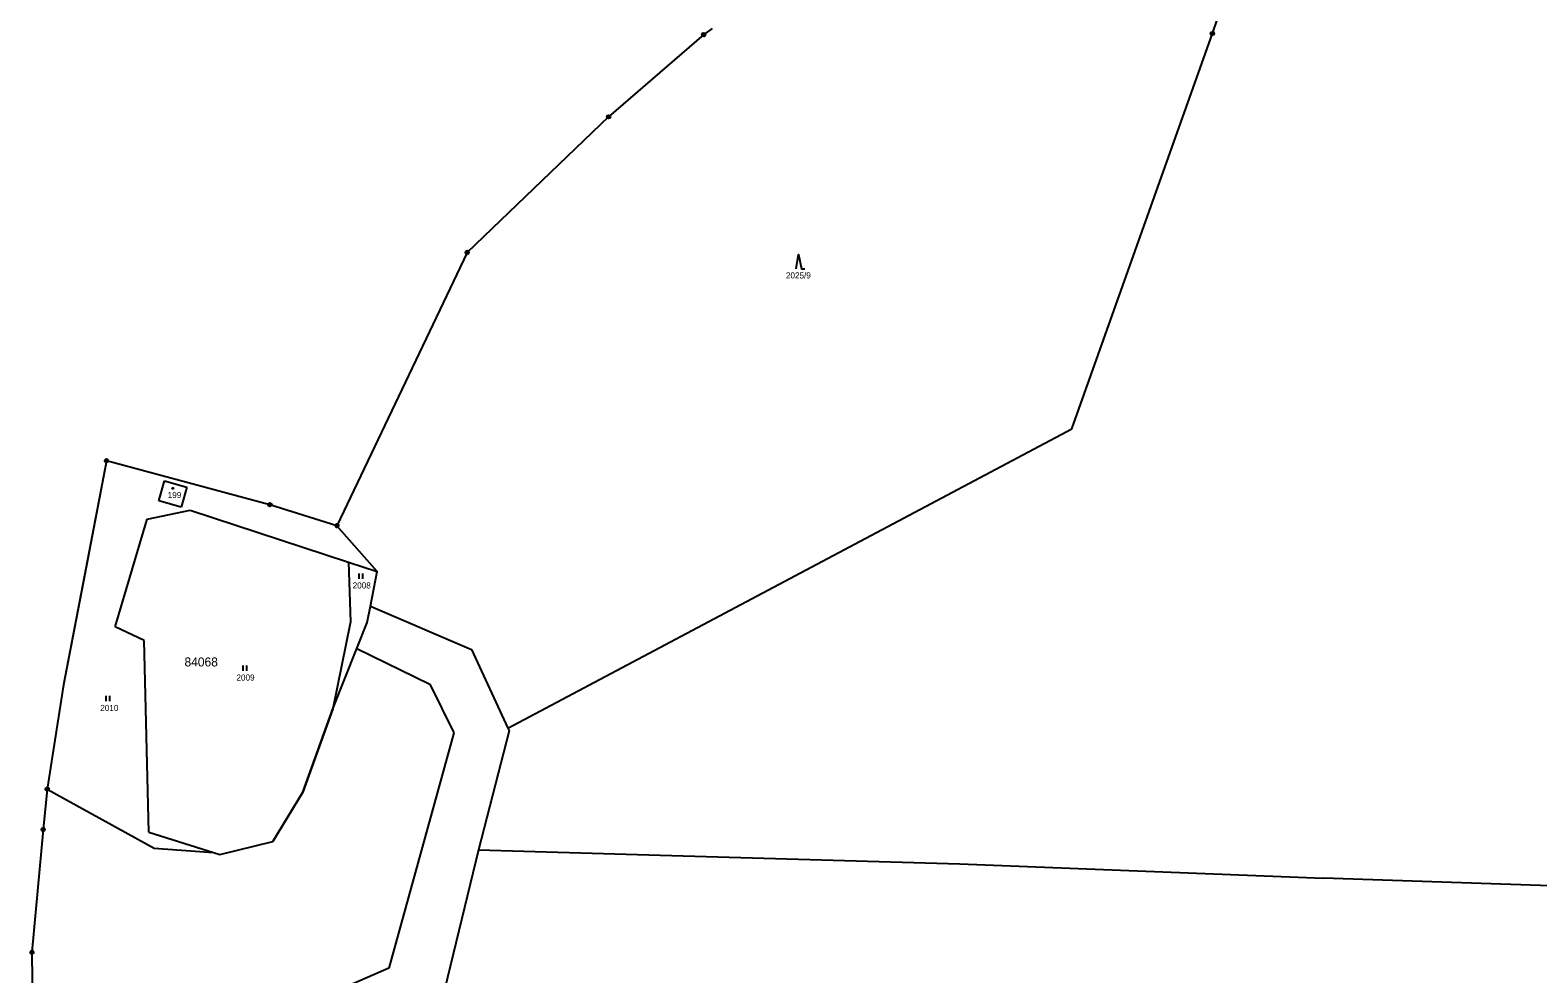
# Model space of a CAD drawing. Extents: x -439246 to -433691, y -1130252 to -1121148.
# Drawn here: x -435529.9 to -435109.4, y -1122311.7 to -1122048.7 of the extents above; entities that cross this region are included whole.
import ezdxf

# ---------------------------------------------------------------- set-up
doc = ezdxf.new("R2010")
doc.units = 0
for name, color, linetype in [('Vrstva 1', 7, 'Continuous'), ('Vrstva 18', 7, 'Continuous'), ('Vrstva 19', 7, 'Continuous'), ('Vrstva 24', 7, 'Continuous'), ('Vrstva 25', 7, 'Continuous'), ('Vrstva 3', 7, 'Continuous'), ('Vrstva 37', 7, 'Continuous'), ('Vrstva 52', 7, 'Continuous'), ('Vrstva 53', 7, 'Continuous')]:
    doc.layers.add(name, color=color, linetype=linetype)

msp = doc.modelspace()

# ---------------------------------------------------------------- linework, layer by layer
at = {"layer": 'Vrstva 1'}
for points in [[(-435200.15, -1122049.6), (-435196.19, -1122038.04)], [(-435339.74, -1122048.25), (-435342.06, -1122049.9)], [(-435342.06, -1122049.9), (-435368.6, -1122072.83)], [(-435239.34, -1122159.83), (-435200.15, -1122049.6)], [(-435368.6, -1122072.83), (-435408.03, -1122110.63)], [(-435408.03, -1122110.63), (-435444.35, -1122186.81)], [(-435396.66, -1122243.25), (-435239.34, -1122159.83)], [(-435508.65, -1122168.69), (-435520.61, -1122231.21)], [(-435463.06, -1122180.96), (-435508.65, -1122168.69)], [(-435494.04, -1122179.89), (-435492.48, -1122174.33)], [(-435492.48, -1122174.33), (-435486.26, -1122176.06)], [(-435486.26, -1122176.06), (-435487.81, -1122181.63)], [(-435497.31, -1122185.02), (-435485.27, -1122182.5)], [(-435487.81, -1122181.63), (-435494.04, -1122179.89)], [(-435485.27, -1122182.5), (-435441.18, -1122196.96)], [(-435444.35, -1122186.81), (-435463.06, -1122180.96)], [(-435506.22, -1122215.04), (-435497.31, -1122185.02)], [(-435433.17, -1122199.59), (-435444.35, -1122186.81)], [(-435441.18, -1122196.96), (-435433.17, -1122199.59)], [(-435441.18, -1122196.96), (-435440.58, -1122213.64)], [(-435434.96, -1122209.21), (-435433.17, -1122199.59)], [(-435435.9, -1122213.76), (-435434.96, -1122209.21)], [(-435434.96, -1122209.21), (-435406.8, -1122221.35)], [(-435498.16, -1122218.84), (-435506.22, -1122215.04)], [(-435440.58, -1122213.64), (-435445.55, -1122237.86)], [(-435438.83, -1122221.08), (-435435.9, -1122213.76)], [(-435496.79, -1122272.22), (-435498.16, -1122218.84)], [(-435445.55, -1122237.86), (-435438.83, -1122221.08)], [(-435438.83, -1122221.08), (-435418.45, -1122230.98)], [(-435406.8, -1122221.35), (-435396.66, -1122243.25)], [(-435520.61, -1122231.21), (-435525.18, -1122260.23)], [(-435418.45, -1122230.98), (-435411.79, -1122244.58)], [(-435445.55, -1122237.86), (-435453.87, -1122261.14)], [(-435411.79, -1122244.58), (-435429.89, -1122310.16)], [(-435396.33, -1122243.96), (-435404.92, -1122277.14)], [(-435396.66, -1122243.25), (-435396.33, -1122243.96)], [(-435525.18, -1122260.23), (-435526.31, -1122271.52)], [(-435525.18, -1122260.23), (-435495.36, -1122276.73)], [(-435453.87, -1122261.14), (-435462.21, -1122274.9)], [(-435526.31, -1122271.52), (-435529.44, -1122305.74)], [(-435496.79, -1122272.22), (-435478.77, -1122277.9)], [(-435477.03, -1122278.44), (-435462.21, -1122274.9)], [(-435495.36, -1122276.73), (-435478.77, -1122277.9)], [(-435478.77, -1122277.9), (-435477.03, -1122278.44)], [(-435404.92, -1122277.14), (-435415.07, -1122319.23)], [(-435404.92, -1122277.14), (-435354.25, -1122278.63)], [(-435354.25, -1122278.63), (-435270.6, -1122281.07)], [(-435270.6, -1122281.07), (-435169.19, -1122285.05)], [(-435078.41, -1122288.15), (-435169.19, -1122285.05)], [(-435529.44, -1122305.74), (-435528.84, -1122361.07)], [(-435429.89, -1122310.16), (-435466.07, -1122326)]]:
    msp.add_lwpolyline(points, dxfattribs=at)
at = {"layer": 'Vrstva 24'}
for centre, radius in [((-435200.15, -1122049.6), 0.5), ((-435342.06, -1122049.9), 0.5), ((-435342.06, -1122049.9), 0.1), ((-435200.15, -1122049.6), 0.1), ((-435368.6, -1122072.83), 0.5), ((-435368.6, -1122072.83), 0.1), ((-435408.03, -1122110.63), 0.5), ((-435408.03, -1122110.63), 0.1), ((-435508.65, -1122168.69), 0.5), ((-435508.65, -1122168.69), 0.1), ((-435463.06, -1122180.96), 0.5), ((-435463.06, -1122180.96), 0.1), ((-435444.35, -1122186.81), 0.5), ((-435444.35, -1122186.81), 0.1), ((-435525.18, -1122260.23), 0.5), ((-435525.18, -1122260.23), 0.1), ((-435526.31, -1122271.52), 0.5), ((-435526.31, -1122271.52), 0.1), ((-435529.44, -1122305.74), 0.5), ((-435529.44, -1122305.74), 0.1)]:
    msp.add_circle(centre, radius, dxfattribs=at)
at = {"layer": 'Vrstva 25'}
for p, q in [((-435438.13, -1122201.62), (-435438.13, -1122200.12)), ((-435437.13, -1122201.62), (-435437.13, -1122200.12)), ((-435470.54, -1122227.3), (-435470.54, -1122225.8)), ((-435469.54, -1122227.3), (-435469.54, -1122225.8)), ((-435508.76, -1122235.77), (-435508.76, -1122234.27)), ((-435507.76, -1122235.77), (-435507.76, -1122234.27))]:
    msp.add_line(p, q, dxfattribs=at)
msp.add_lwpolyline([(-435316.31, -1122115.19), (-435315.61, -1122111.19), (-435314.81, -1122115.19), (-435313.81, -1122115.19)], dxfattribs=at)
msp.add_circle((-435490.15, -1122176.4), 0.175, dxfattribs=at)
at = {"layer": 'Vrstva 3'}
for points in [[(-435494.04, -1122179.89), (-435492.48, -1122174.33)], [(-435492.48, -1122174.33), (-435486.26, -1122176.06)], [(-435486.26, -1122176.06), (-435487.81, -1122181.63)], [(-435487.81, -1122181.63), (-435494.04, -1122179.89)]]:
    msp.add_lwpolyline(points, dxfattribs=at)
at = {"layer": 'Vrstva 37'}
msp.add_circle((-435490.15, -1122176.4), 0.175, dxfattribs=at)
at = {"layer": 'Vrstva 52'}
for points in [[(-435462.21, -1122274.9), (-435453.87, -1122261.14), (-435445.55, -1122237.86), (-435438.83, -1122221.08), (-435435.9, -1122213.76), (-435434.96, -1122209.21), (-435433.17, -1122199.59), (-435444.35, -1122186.81), (-435463.06, -1122180.96), (-435488.28, -1122174.17), (-435508.65, -1122168.69), (-435515.07, -1122202.26), (-435520.61, -1122231.21), (-435525.18, -1122260.23), (-435495.36, -1122276.73), (-435478.77, -1122277.9)], [(-435478.77, -1122277.9), (-435477.03, -1122278.44), (-435462.21, -1122274.9)]]:
    msp.add_lwpolyline(points, dxfattribs=at)

# ---------------------------------------------------------------- texts
at = {"layer": 'Vrstva 18'}
for s, p in [('2025/9', (-435319.13, -1122117.89)), ('2008', (-435439.98, -1122204.32)), ('2009', (-435472.39, -1122230)), ('2010', (-435510.38, -1122238.47))]:
    msp.add_text(s, height=1.7, dxfattribs=at).set_placement(p)
at = {"layer": 'Vrstva 19'}
msp.add_text('199', height=1.7, dxfattribs=at).set_placement((-435491.57, -1122179.1))
at = {"layer": 'Vrstva 53'}
msp.add_text('84068', height=2.5, dxfattribs=at).set_placement((-435486.88, -1122226.05))

doc.saveas('drawing.dxf')
